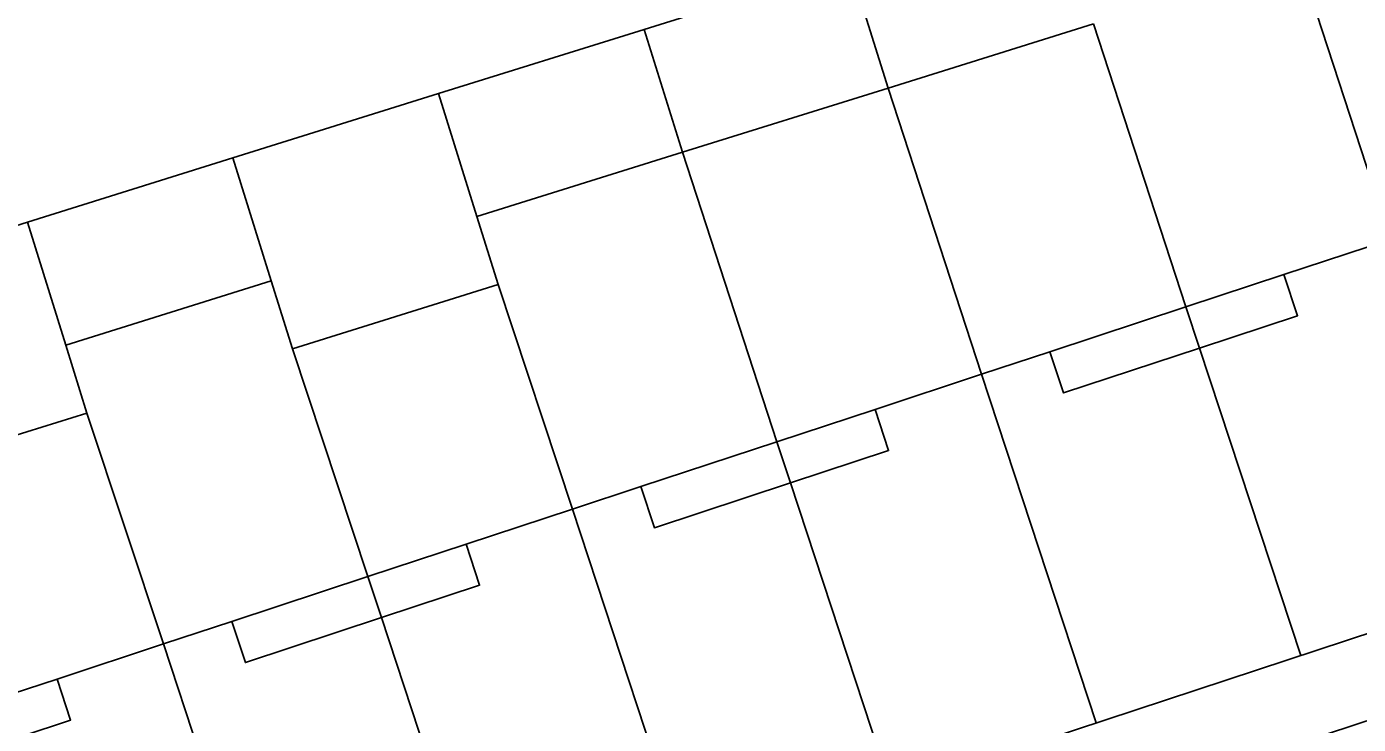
# Model space of a CAD drawing. Extents: x 122462 to 123306, y 485548 to 486417.
# Drawn here: x 122830.05 to 122870.03, y 486214.05 to 486234.98 of the extents above; entities that cross this region are included whole.
import ezdxf

# ---------------------------------------------------------------- set-up
doc = ezdxf.new("R2010")
doc.units = 0
for name, color, linetype in [('B-WE-AL-WERKGRENS-G', 7, 'Continuous'), ('B-WE-OG-TOPOKAART-G', 7, 'Continuous'), ('Level 1', 7, 'Continuous'), ('Level 19', 7, 'Continuous'), ('Level 4', 7, 'Continuous'), ('Level 5', 7, 'Continuous')]:
    doc.layers.add(name, color=color, linetype=linetype)

msp = doc.modelspace()

# ---------------------------------------------------------------- linework, layer by layer
at = {"layer": 'B-WE-AL-WERKGRENS-G'}
msp.add_lwpolyline([(122857.632, 486078.279), (122830.484, 486160.606), (122900.937, 486183.81), (122887.855, 486222.555), (122665.445, 486149.273), (122678.196, 486110.449), (122807.072, 486152.895), (122835.324, 486068.154)], dxfattribs=at)
at = {"layer": 'B-WE-OG-TOPOKAART-G'}
msp.add_lwpolyline([(122865.034, 486212.418), (122869.073, 486213.751), (122873.053, 486215.064)], dxfattribs=at)
at = {"layer": 'Level 1'}
for p, q in [((122854.758, 486236.824), (122848.586, 486234.897)), ((122848.586, 486234.897), (122842.415, 486232.97)), ((122855.909, 486233.137), (122862.08, 486235.064)), ((122842.415, 486232.97), (122836.243, 486231.043)), ((122849.737, 486231.21), (122855.909, 486233.137)), ((122836.243, 486231.043), (122830.072, 486229.116)), ((122843.567, 486229.283), (122849.737, 486231.21)), ((122844.203, 486227.243), (122843.567, 486229.283)), ((122830.072, 486229.116), (122823.9, 486227.189)), ((122870.987, 486228.593), (122867.794, 486227.541)), ((122831.223, 486225.428), (122837.394, 486227.356)), ((122837.394, 486227.356), (122838.031, 486225.316)), ((122867.794, 486227.541), (122864.849, 486226.571)), ((122838.031, 486225.316), (122844.203, 486227.243)), ((122864.849, 486226.571), (122860.765, 486225.226)), ((122831.86, 486223.388), (122831.223, 486225.428)), ((122860.765, 486225.226), (122858.711, 486224.549)), ((122858.711, 486224.549), (122855.518, 486223.497)), ((122825.688, 486221.461), (122831.86, 486223.388)), ((122855.518, 486223.497), (122852.573, 486222.526)), ((122852.573, 486222.526), (122848.49, 486221.181)), ((122848.49, 486221.181), (122846.435, 486220.504)), ((122846.435, 486220.504), (122843.242, 486219.452)), ((122843.242, 486219.452), (122840.297, 486218.481)), ((122840.297, 486218.481), (122836.213, 486217.135)), ((122836.213, 486217.135), (122834.158, 486216.458)), ((122834.158, 486216.458), (122830.965, 486215.406)), ((122830.965, 486215.406), (122828.02, 486214.436))]:
    msp.add_line(p, q, dxfattribs=at)
at = {"layer": 'Level 19'}
for p, q in [((122870.987, 486228.593), (122868.252, 486236.991)), ((122864.849, 486226.571), (122862.08, 486235.064)), ((122858.711, 486224.549), (122855.909, 486233.137)), ((122852.573, 486222.526), (122849.737, 486231.21)), ((122846.435, 486220.504), (122844.203, 486227.243)), ((122840.297, 486218.481), (122838.031, 486225.316)), ((122834.158, 486216.458), (122831.86, 486223.388))]:
    msp.add_line(p, q, dxfattribs=at)
at = {"layer": 'Level 4'}
for p, q in [((122855.909, 486233.137), (122854.758, 486236.824)), ((122849.737, 486231.21), (122848.586, 486234.897)), ((122843.567, 486229.283), (122842.415, 486232.97)), ((122836.243, 486231.043), (122837.394, 486227.356)), ((122831.223, 486225.428), (122830.072, 486229.116)), ((122865.256, 486225.337), (122864.849, 486226.571)), ((122868.296, 486216.11), (122865.256, 486225.337)), ((122858.711, 486224.549), (122862.158, 486214.088)), ((122852.979, 486221.293), (122852.573, 486222.526)), ((122856.02, 486212.065), (122852.979, 486221.293)), ((122849.882, 486210.043), (122846.435, 486220.504)), ((122840.703, 486217.248), (122840.297, 486218.481)), ((122843.743, 486208.02), (122840.703, 486217.248)), ((122837.605, 486205.998), (122834.158, 486216.458))]:
    msp.add_line(p, q, dxfattribs=at)
at = {"layer": 'Level 5'}
for p, q in [((122867.794, 486227.542), (122867.794, 486227.541)), ((122836.213, 486217.135), (122836.213, 486217.136)), ((122830.965, 486215.407), (122830.965, 486215.406))]:
    msp.add_line(p, q, dxfattribs=at)
for points in [[(122867.794, 486227.541), (122868.201, 486226.308), (122865.256, 486225.337)], [(122865.256, 486225.337), (122865.255, 486225.337), (122861.172, 486223.992), (122860.765, 486225.226)], [(122855.518, 486223.497), (122855.924, 486222.263), (122852.979, 486221.293)], [(122852.979, 486221.293), (122848.896, 486219.948), (122848.49, 486221.181)], [(122843.242, 486219.452), (122843.648, 486218.218), (122840.703, 486217.248)], [(122840.703, 486217.248), (122836.619, 486215.902), (122836.213, 486217.135)], [(122830.965, 486215.406), (122831.371, 486214.174), (122828.426, 486213.204)]]:
    msp.add_lwpolyline(points, dxfattribs=at)

doc.saveas('drawing.dxf')
